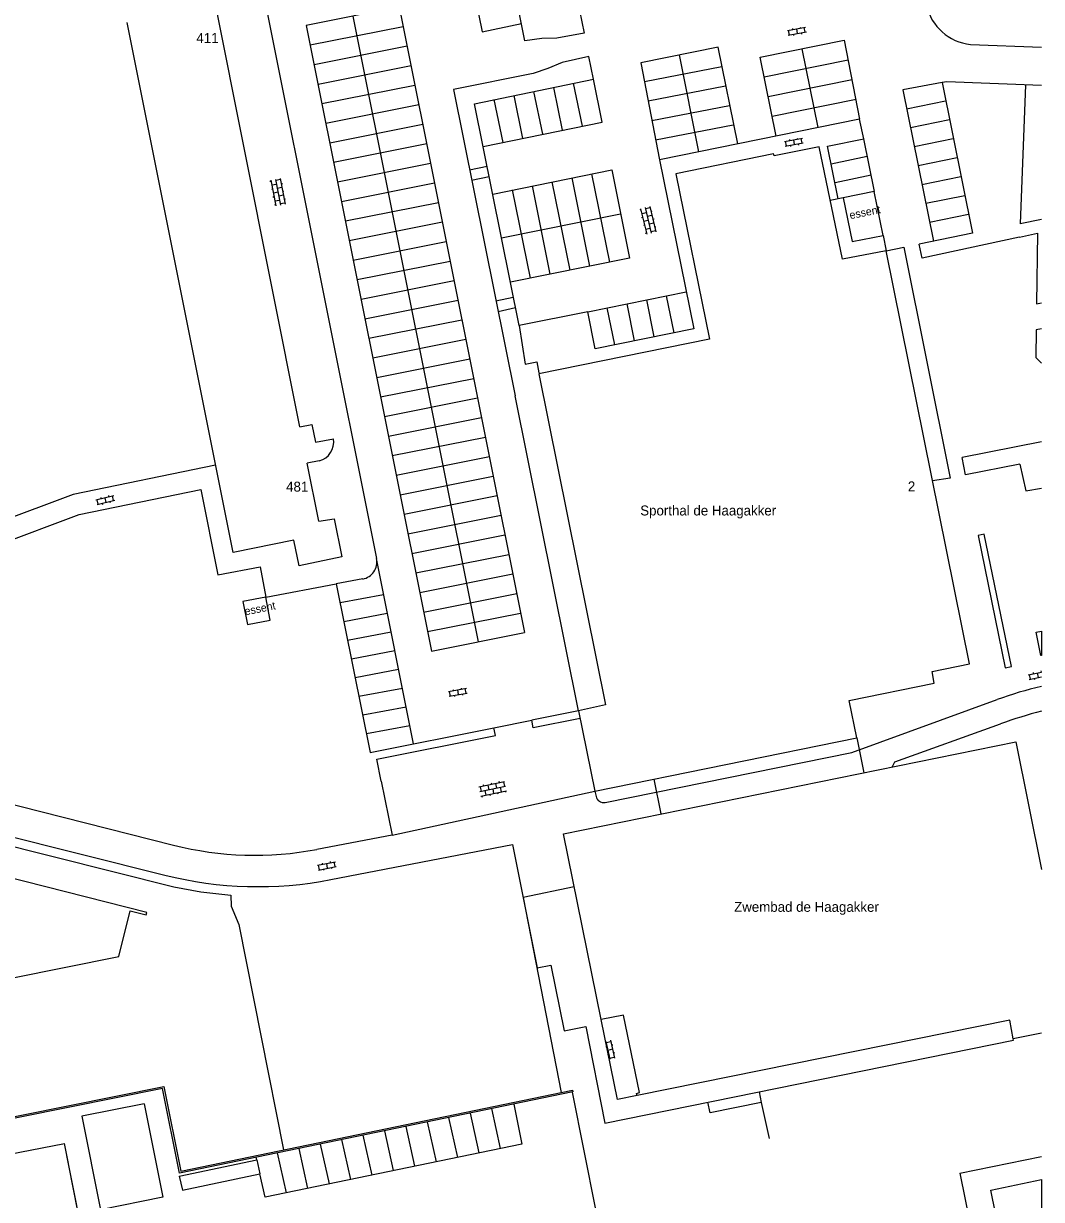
# Model space of a CAD drawing. Extents: x 148816 to 151297, y 399515 to 402500.
# Drawn here: x 151169.2 to 151297.2, y 399811.1 to 399958.9 of the extents above; entities that cross this region are included whole.
import ezdxf

# ---------------------------------------------------------------- set-up
doc = ezdxf.new("R2010")
doc.units = 0
for name, color, linetype in [('B01 Hoofdgebouw  [T] Norm', 7, 'Continuous'), ('B01 Hoofdgebouw secundair [T] Norm', 7, 'Continuous'), ('B02 Bijgebouw  [D] Norm', 7, 'Continuous'), ('S02 Open verharding  Norm', 7, 'Continuous'), ('T01 Muur  [T] Norm', 7, 'Continuous'), ('T03 Hek raster  [D] Gem', 7, 'Continuous'), ('T03 Hek raster  [T] Norm', 7, 'Continuous'), ('T04 Haag heg  [D] Gem', 7, 'Continuous'), ('V00 Kant verharding algemeen  [T] Gem', 7, 'Continuous'), ('V00 Kant verharding algemeen  [T] Norm', 7, 'Continuous'), ('V00 Kant verharding algemeen secundair  [D] Norm', 7, 'Continuous'), ('V00 Kant verharding algemeen secundair  [T] Gem', 7, 'Continuous'), ('V06 Kant onverhard  [D] Norm', 7, 'Continuous'), ('Z02 Huisnummer  [Tekst] Norm', 7, 'Continuous'), ('Z19 Overige Tekst  [Tekst] Gem', 7, 'Continuous')]:
    doc.layers.add(name, color=color, linetype=linetype)

msp = doc.modelspace()

# ---------------------------------------------------------------- linework, layer by layer
at = {"layer": 'B01 Hoofdgebouw  [T] Norm'}
for p, q in [((151203.94, 399908.22), (151193.35, 399961.16)), ((151195.53, 399892.43), (151182.21, 399959.09)), ((151263.53, 399942.57), (151251.24, 399940.06)), ((151263.6, 399942.3), (151263.53, 399942.57)), ((151269.27, 399943.45), (151263.6, 399942.3)), ((151272.2, 399929.3), (151269.27, 399943.45)), ((151251.24, 399940.06), (151255.46, 399919.27)), ((151277.68, 399930.37), (151272.2, 399929.3)), ((151288.19, 399878.41), (151277.68, 399930.37)), ((151255.46, 399919.27), (151233.99, 399914.89)), ((151233.99, 399914.89), (151242.39, 399873.25)), ((151206.38, 399903.96), (151204.85, 399903.65)), ((151206.31, 399896.37), (151204.85, 399903.65)), ((151206.31, 399896.37), (151208.24, 399896.67)), ((151208.24, 399896.67), (151209.23, 399891.86)), ((151203.17, 399893.96), (151195.53, 399892.43)), ((151203.86, 399890.76), (151203.17, 399893.96)), ((151209.23, 399891.86), (151203.86, 399890.76)), ((151199.64, 399886.8), (151196.76, 399886.24)), ((151200.22, 399883.91), (151199.64, 399886.8)), ((151196.76, 399886.24), (151197.34, 399883.35)), ((151197.34, 399883.35), (151200.22, 399883.91)), ((151283.47, 399877.44), (151288.19, 399878.41)), ((151283.75, 399875.98), (151283.47, 399877.44)), ((151273.06, 399873.79), (151283.75, 399875.98)), ((151242.39, 399873.25), (151238.99, 399872.52)), ((151274, 399869.11), (151273.06, 399873.79)), ((151238.99, 399872.52), (151241.06, 399862.4)), ((151237.09, 399857.03), (151294.03, 399868.61)), ((151241.06, 399862.4), (151274, 399869.11)), ((151294.03, 399868.61), (151297.24, 399852.54)), ((151241.84, 399833.68), (151237.09, 399857.03)), ((151244.66, 399834.25), (151241.84, 399833.68)), ((151246.65, 399824.51), (151244.66, 399834.25)), ((151293.26, 399833.61), (151246.36, 399824.11)), ((151293.68, 399831.24), (151293.26, 399833.61)), ((151297.24, 399831.95), (151293.68, 399831.24)), ((151246.28, 399824.39), (151246.65, 399824.51)), ((151246.36, 399824.11), (151246.28, 399824.39)), ((151163.72, 399816.01), (151174.31, 399818.11)), ((151177.1, 399804.07), (151174.31, 399818.11))]:
    msp.add_line(p, q, dxfattribs=at)
for points in [[(151272.3, 399937.02), (151273.42, 399931.52), (151277.32, 399932.31), (151276.2, 399937.82), (151272.3, 399937.02)], [(151203.94, 399908.22), (151205.45, 399908.52), (151205.91, 399906.28), (151208.17, 399906.71)], [(151170.88, 399802.83), (151177.1, 399804.07), (151174.31, 399818.11)]]:
    msp.add_lwpolyline(points, dxfattribs=at)
msp.add_lwpolyline([(151142.82, 399851.04), (151144.05, 399844.97), (151142.29, 399844.61), (151142.92, 399841.46), (151144.69, 399841.81), (151145.68, 399836.92), (151146.93, 399830.74), (151161.66, 399833.81), (151160.92, 399837.54), (151181.15, 399841.62), (151182.6, 399847.35), (151184.6, 399846.84), (151184.68, 399847.15), (151159.08, 399853.64), (151158.99, 399853.3), (151157.77, 399853.07), (151157.58, 399854.02)], close=True, dxfattribs=at)
msp.add_arc((151205.77, 399906.31), 2.43, 284.4235, 9.2825, dxfattribs=at)
at = {"layer": 'B01 Hoofdgebouw secundair [T] Norm'}
for p, q in [((151273.99, 399869.11), (151274.9, 399864.72)), ((151249.4, 399859.55), (151248.51, 399863.92))]:
    msp.add_line(p, q, dxfattribs=at)
at = {"layer": 'B02 Bijgebouw  [D] Norm'}
for p, q in [((151188.77, 399813.99), (151198.52, 399816.03)), ((151198.52, 399816.03), (151198.91, 399814.28)), ((151188.77, 399813.99), (151189.17, 399812.23)), ((151189.17, 399812.23), (151198.91, 399814.28))]:
    msp.add_line(p, q, dxfattribs=at)
at = {"layer": 'S02 Open verharding  Norm'}
for p, q in [((151265.29, 399958.07), (151267.55, 399958.48)), ((151265.39, 399957.48), (151267.66, 399957.89)), ((151265.54, 399957.5), (151265.43, 399958.1)), ((151265.9, 399958.33), (151265.93, 399958.18)), ((151266.03, 399957.59), (151266.06, 399957.45)), ((151266.42, 399958.27), (151266.52, 399957.68)), ((151266.88, 399958.51), (151266.91, 399958.36)), ((151267.02, 399957.77), (151267.04, 399957.62)), ((151267.51, 399957.86), (151267.4, 399958.45)), ((151264.9, 399944.11), (151267.17, 399944.52)), ((151265.16, 399943.55), (151265.05, 399944.14)), ((151265.52, 399944.37), (151265.54, 399944.22)), ((151266.03, 399944.31), (151266.14, 399943.72)), ((151266.5, 399944.55), (151266.53, 399944.4)), ((151267.13, 399943.9), (151267.02, 399944.49)), ((151265.01, 399943.52), (151267.27, 399943.93)), ((151265.65, 399943.63), (151265.68, 399943.49)), ((151266.63, 399943.81), (151266.66, 399943.66)), ((151200.32, 399939.09), (151200.18, 399939.07)), ((151200.3, 399939.24), (151200.91, 399936)), ((151201.01, 399938.71), (151200.42, 399938.6)), ((151200.89, 399939.35), (151201.5, 399936.11)), ((151201.5, 399939.32), (151200.91, 399939.2)), ((151201.69, 399938.33), (151201.1, 399938.22)), ((151201.48, 399939.46), (151202.09, 399936.22)), ((151201.6, 399938.82), (151201.74, 399938.85)), ((151200.51, 399938.11), (151200.36, 399938.08)), ((151200.7, 399937.13), (151200.55, 399937.1)), ((151201.19, 399937.73), (151200.6, 399937.62)), ((151200.79, 399936.64), (151201.38, 399936.75)), ((151201.87, 399937.35), (151201.29, 399937.24)), ((151201.78, 399937.84), (151201.93, 399937.87)), ((151201.97, 399936.86), (151202.11, 399936.89)), ((151200.88, 399936.15), (151200.73, 399936.12)), ((151202.06, 399936.37), (151201.47, 399936.26)), ((151246.83, 399935.51), (151246.69, 399935.48)), ((151246.8, 399935.66), (151247.57, 399932.45)), ((151247.53, 399935.16), (151246.95, 399935.02)), ((151247.38, 399935.8), (151248.15, 399932.59)), ((151248, 399935.79), (151247.42, 399935.65)), ((151247.96, 399935.94), (151248.74, 399932.73)), ((151248.12, 399935.3), (151248.26, 399935.34)), ((151247.07, 399934.54), (151246.92, 399934.5)), ((151247.77, 399934.19), (151247.18, 399934.05)), ((151248.23, 399934.82), (151247.65, 399934.68)), ((151248.47, 399933.85), (151247.89, 399933.71)), ((151248.35, 399934.33), (151248.5, 399934.37)), ((151247.3, 399933.57), (151247.16, 399933.53)), ((151247.54, 399932.59), (151247.39, 399932.56)), ((151247.42, 399933.08), (151248, 399933.22)), ((151248.7, 399932.87), (151248.12, 399932.73)), ((151248.58, 399933.36), (151248.73, 399933.4)), ((151178.28, 399899.03), (151180.52, 399899.59)), ((151178.57, 399898.48), (151178.43, 399899.06)), ((151178.43, 399898.45), (151180.66, 399899)), ((151178.88, 399899.33), (151178.91, 399899.19)), ((151179.06, 399898.6), (151179.1, 399898.46)), ((151179.4, 399899.31), (151179.54, 399898.72)), ((151179.85, 399899.57), (151179.88, 399899.43)), ((151180.03, 399898.85), (151180.07, 399898.7)), ((151180.51, 399898.97), (151180.37, 399899.55)), ((151297.16, 399877.52), (151297.19, 399877.37)), ((151295.57, 399877.04), (151297.24, 399877.38)), ((151295.69, 399876.45), (151297.24, 399876.77)), ((151295.84, 399876.48), (151295.72, 399877.07)), ((151296.18, 399877.32), (151296.21, 399877.17)), ((151296.33, 399876.58), (151296.36, 399876.43)), ((151296.7, 399877.27), (151296.82, 399876.68)), ((151222.63, 399874.94), (151224.89, 399875.34)), ((151222.73, 399874.34), (151225, 399874.75)), ((151222.88, 399874.37), (151222.78, 399874.96)), ((151223.24, 399875.2), (151223.27, 399875.05)), ((151223.76, 399875.14), (151223.87, 399874.55)), ((151224.23, 399875.38), (151224.25, 399875.23)), ((151224.36, 399874.64), (151224.38, 399874.49)), ((151224.85, 399874.73), (151224.74, 399875.32)), ((151223.37, 399874.46), (151223.4, 399874.31)), ((151226.46, 399862.93), (151229.69, 399863.62)), ((151226.58, 399862.35), (151229.81, 399863.03)), ((151226.61, 399862.97), (151226.73, 399862.38)), ((151227.09, 399863.07), (151227.06, 399863.22)), ((151227.58, 399863.17), (151227.71, 399862.59)), ((151228.07, 399863.28), (151228.04, 399863.42)), ((151228.2, 399862.69), (151228.32, 399862.1)), ((151228.56, 399863.38), (151228.69, 399862.79)), ((151229.05, 399863.48), (151229.02, 399863.63)), ((151229.3, 399862.31), (151229.18, 399862.9)), ((151229.54, 399863.59), (151229.67, 399863)), ((151226.71, 399861.76), (151229.93, 399862.44)), ((151226.85, 399861.79), (151226.89, 399861.65)), ((151227.22, 399862.48), (151227.34, 399861.9)), ((151227.83, 399862), (151227.86, 399861.85)), ((151228.81, 399862.21), (151228.84, 399862.06)), ((151229.79, 399862.41), (151229.82, 399862.27)), ((151206.15, 399853.08), (151208.41, 399853.53)), ((151206.27, 399852.49), (151208.52, 399852.94)), ((151206.41, 399852.52), (151206.3, 399853.11)), ((151206.76, 399853.35), (151206.79, 399853.2)), ((151206.9, 399852.62), (151206.93, 399852.47)), ((151207.28, 399853.3), (151207.39, 399852.71)), ((151207.74, 399853.55), (151207.77, 399853.4)), ((151207.88, 399852.81), (151207.91, 399852.66)), ((151208.38, 399852.91), (151208.26, 399853.5)), ((151242.43, 399830.94), (151242.95, 399828.69)), ((151242.58, 399830.3), (151242.43, 399830.27)), ((151242.46, 399830.79), (151243.05, 399830.92)), ((151243.01, 399831.07), (151243.53, 399828.83)), ((151243.31, 399830.47), (151243.16, 399830.44)), ((151242.8, 399829.33), (151242.65, 399829.29)), ((151243.27, 399829.95), (151242.69, 399829.81)), ((151242.91, 399828.84), (151243.5, 399828.97)), ((151243.53, 399829.5), (151243.38, 399829.46))]:
    msp.add_line(p, q, dxfattribs=at)
at = {"layer": 'T01 Muur  [T] Norm'}
msp.add_lwpolyline([(151162.83, 399820.45), (151186.84, 399825.25), (151188.98, 399814.63), (151238.25, 399824.8), (151238.29, 399824.59), (151188.81, 399814.37), (151186.67, 399824.99), (151162.88, 399820.22)], dxfattribs=at)
at = {"layer": 'T03 Hek raster  [D] Gem'}
msp.add_lwpolyline([(151238.18, 399824.55), (151242.59, 399802.43)], dxfattribs=at)
at = {"layer": 'T03 Hek raster  [T] Norm'}
for points in [[(151272.3, 399937.02), (151270.67, 399936.69)], [(151277.32, 399932.31), (151277.68, 399930.37)], [(151142.96, 399851.06), (151143.06, 399857.57), (151150.26, 399858.69), (151157.52, 399858.03), (151188.07, 399850.38), (151191.47, 399849.74), (151195.24, 399849.34), (151195.28, 399847.96), (151196.28, 399845.65), (151201.88, 399817.3)], [(151238.46, 399850.37), (151232.05, 399849.05), (151236.81, 399824.5)]]:
    msp.add_lwpolyline(points, dxfattribs=at)
at = {"layer": 'T04 Haag heg  [D] Gem'}
msp.add_line((151261.99, 399823.27), (151262.99, 399818.73), dxfattribs=at)
at = {"layer": 'V00 Kant verharding algemeen  [T] Gem'}
for p, q in [((151184.36, 399823.1), (151176.49, 399821.52)), ((151184.36, 399823.1), (151186.71, 399811.33)), ((151176.49, 399821.52), (151178.84, 399809.75)), ((151186.71, 399811.33), (151178.84, 399809.75))]:
    msp.add_line(p, q, dxfattribs=at)
at = {"layer": 'V00 Kant verharding algemeen  [T] Norm'}
for p, q in [((151232.25, 399956.78), (151229.91, 399968.56)), ((151199.74, 399960.75), (151213.57, 399891.65)), ((151239.12, 399960.59), (151239.69, 399957.75)), ((151239.69, 399957.75), (151236.27, 399957.12)), ((151234.36, 399957.06), (151232.25, 399956.78)), ((151236.27, 399957.12), (151234.36, 399957.06)), ((151288.31, 399956.33), (151297.24, 399955.97)), ((151240.31, 399954.79), (151236.92, 399954.04)), ((151240.86, 399951.95), (151240.31, 399954.79)), ((151235.12, 399953.29), (151233.31, 399952.68)), ((151236.92, 399954.04), (151235.12, 399953.29)), ((151233.31, 399952.68), (151223.25, 399950.67)), ((151225.92, 399948.87), (151240.86, 399951.95)), ((151285.32, 399951.63), (151284.74, 399951.52)), ((151284.74, 399951.52), (151288.56, 399932.58)), ((151297.24, 399951.14), (151285.32, 399951.63)), ((151223.25, 399950.67), (151231.02, 399912.13)), ((151295.25, 399951.22), (151294.55, 399933.74)), ((151231.54, 399920.95), (151225.92, 399948.87)), ((151274.35, 399946.93), (151249.18, 399941.82)), ((151274.87, 399944.44), (151274.35, 399946.93)), ((151270.34, 399943.53), (151274.87, 399944.44)), ((151271.68, 399936.9), (151270.34, 399943.53)), ((151249.18, 399941.82), (151253.49, 399920.54)), ((151225.28, 399940.54), (151227.49, 399941.02)), ((151225.55, 399939.24), (151227.75, 399939.71)), ((151297.24, 399934.32), (151294.55, 399933.74)), ((151288.56, 399932.58), (151281.85, 399931.22)), ((151277.68, 399930.37), (151279.92, 399930.83)), ((151279.92, 399930.83), (151285.77, 399901.79)), ((151228.6, 399924.06), (151230.79, 399924.54)), ((151228.88, 399922.74), (151231.07, 399923.22)), ((151240.15, 399922.68), (151231.54, 399920.95)), ((151241.09, 399918.02), (151240.15, 399922.68)), ((151231.54, 399920.95), (151232.29, 399916.12)), ((151253.49, 399920.54), (151241.09, 399918.02)), ((151232.29, 399916.12), (151233.75, 399916.4)), ((151233.75, 399916.4), (151234.02, 399915.03)), ((151238.99, 399872.52), (151231.01, 399912.13)), ((151297.24, 399906.36), (151287.26, 399904.37)), ((151193.34, 399903.4), (151175.4, 399899.7)), ((151285.77, 399901.79), (151283.54, 399901.42)), ((151175.4, 399899.7), (151160.74, 399894.24)), ((151176.17, 399897.22), (151191.46, 399900.35)), ((151191.46, 399900.35), (151193.63, 399889.61)), ((151161.84, 399891.84), (151176.17, 399897.22)), ((151193.63, 399889.61), (151198.95, 399890.63)), ((151198.95, 399890.63), (151199.65, 399886.79)), ((151199.65, 399886.79), (151208.52, 399888.47)), ((151211.85, 399889.1), (151208.52, 399888.47)), ((151208.52, 399888.47), (151212.8, 399867.28)), ((151273.39, 399867.25), (151291.65, 399873.92)), ((151238.99, 399872.52), (151233.11, 399871.34)), ((151212.8, 399867.28), (151228.35, 399870.39)), ((151228.55, 399869.41), (151228.35, 399870.39)), ((151233.3, 399870.36), (151233.11, 399871.34)), ((151239.19, 399871.54), (151233.3, 399870.36)), ((151278.81, 399866.08), (151292.08, 399870.87)), ((151137.91, 399868.31), (151188.02, 399855.62)), ((151242.34, 399860.99), (151273.39, 399867.25)), ((151278.44, 399865.44), (151278.81, 399866.08)), ((151135.79, 399864.67), (151186.95, 399851.85)), ((151214.18, 399863.67), (151215.57, 399856.87)), ((151241.06, 399862.4), (151241.2, 399861.74)), ((151215.57, 399856.87), (151206.08, 399855.08)), ((151207.82, 399851.28), (151230.68, 399855.71)), ((151230.68, 399855.71), (151233.78, 399840.19)), ((151233.78, 399840.19), (151235.51, 399840.51)), ((151235.51, 399840.51), (151237.21, 399832.26)), ((151237.21, 399832.26), (151239.9, 399832.79)), ((151239.9, 399832.79), (151242.3, 399820.66)), ((151242.3, 399820.66), (151293.71, 399831.07)), ((151293.71, 399831.07), (151293.68, 399831.24)), ((151286.95, 399814.35), (151297.24, 399816.45)), ((151286.95, 399814.35), (151289.24, 399803.12))]:
    msp.add_line(p, q, dxfattribs=at)
for points in [[(151294.48, 399932.1), (151296.76, 399932.6), (151296.62, 399923.71), (151297.24, 399923.81)], [(151294.48, 399932.1), (151282.21, 399929.45), (151281.85, 399931.22)], [(151297.24, 399920.54), (151296.57, 399920.43), (151296.51, 399916.93), (151297.24, 399916.22)], [(151294.52, 399903.55), (151287.7, 399902.18), (151287.26, 399904.37)], [(151294.52, 399903.55), (151295.28, 399900.19), (151297.24, 399900.51)], [(151293.47, 399878.09), (151290.05, 399894.74), (151289.26, 399894.58), (151292.68, 399877.93), (151293.47, 399878.09)], [(151214.18, 399863.67), (151213.64, 399866.43), (151228.55, 399869.41)], [(151246.36, 399824.11), (151243.9, 399823.61), (151241.84, 399833.68)], [(151261.71, 399824.59), (151261.98, 399823.26), (151255.55, 399821.96), (151255.28, 399823.29)], [(151297.24, 399807.52), (151292.05, 399806.45), (151290.85, 399812.23), (151297.24, 399813.55)], [(151297.24, 399813.55), (151297.24, 399807.52)]]:
    msp.add_lwpolyline(points, dxfattribs=at)
for centre, radius, start, end in [((151288.92, 399962.59), 6.29, 192.3102, 264.4394), ((151211.45, 399891.22), 2.17, 280.6993, 11.4047), ((151308.46, 399827.9), 48.99, 103.2325, 110.0627), ((151311.98, 399815.76), 58.59, 104.5643, 109.8458), ((151242.15, 399861.94), 0.968, 191.8173, 281.5013), ((151198.29, 399896.38), 42.03, 255.857, 280.6869), ((151198.67, 399898.52), 48.12, 255.9081, 280.9622)]:
    msp.add_arc(centre, radius, start, end, dxfattribs=at)
at = {"layer": 'V00 Kant verharding algemeen secundair  [D] Norm'}
for p, q in [((151224.92, 399967.79), (151226.86, 399957.91)), ((151216.45, 399961.06), (151232.21, 399882.34)), ((151204.75, 399958.7), (151220.5, 399880)), ((151256.55, 399955.98), (151246.82, 399954.02)), ((151259.02, 399943.82), (151256.55, 399955.98)), ((151261.86, 399954.7), (151272.42, 399956.87)), ((151272.42, 399956.87), (151274.35, 399946.93)), ((151263.88, 399944.8), (151261.86, 399954.7)), ((151246.82, 399954.02), (151249.18, 399941.82)), ((151284.74, 399951.52), (151279.78, 399950.63)), ((151279.78, 399950.63), (151283.66, 399931.59)), ((151248.22, 399946.77), (151257.97, 399948.66)), ((151226.99, 399943.48), (151241.95, 399946.55)), ((151276.24, 399937.83), (151274.87, 399944.44)), ((151228.21, 399937.47), (151243.17, 399940.56)), ((151243.17, 399940.56), (151245.39, 399929.45)), ((151209.18, 399936.58), (151220.88, 399938.92)), ((151240.43, 399928.45), (151238.18, 399939.55)), ((151245.39, 399929.45), (151230.42, 399926.42)), ((151240.15, 399922.68), (151252.54, 399925.21)), ((151218.23, 399868.37), (151213.57, 399891.65)), ((151220.5, 399880), (151232.21, 399882.34)), ((151228.35, 399870.39), (151233.11, 399871.34)), ((151215.57, 399856.87), (151241.06, 399862.4))]:
    msp.add_line(p, q, dxfattribs=at)
for points in [[(151297.24, 399879.47), (151297.14, 399879.45), (151296.56, 399882.4), (151297.24, 399882.53)], [(151297.24, 399882.53), (151297.24, 399879.47)]]:
    msp.add_lwpolyline(points, dxfattribs=at)
at = {"layer": 'V00 Kant verharding algemeen secundair  [T] Gem'}
for p, q in [((151210.6, 399959.88), (151226.35, 399881.17)), ((151205.24, 399956.26), (151216.95, 399958.59)), ((151205.73, 399953.8), (151217.44, 399956.13)), ((151254.15, 399942.83), (151251.68, 399955)), ((151262.36, 399952.24), (151272.93, 399954.39)), ((151269.15, 399945.87), (151267.14, 399955.78)), ((151206.22, 399951.34), (151217.93, 399953.67)), ((151247.28, 399951.65), (151257.03, 399953.54)), ((151239.48, 399946.04), (151238.37, 399951.44)), ((151262.86, 399949.76), (151273.43, 399951.91)), ((151206.71, 399948.88), (151218.42, 399951.21)), ((151234.49, 399945.02), (151233.38, 399950.41)), ((151236.99, 399945.53), (151235.88, 399950.92)), ((151247.75, 399949.21), (151257.5, 399951.1)), ((151207.21, 399946.42), (151218.92, 399948.75)), ((151229.51, 399943.99), (151228.4, 399949.39)), ((151232, 399944.51), (151230.89, 399949.9)), ((151263.37, 399947.28), (151273.93, 399949.43)), ((151280.26, 399948.24), (151285.16, 399949.24)), ((151207.7, 399943.96), (151219.41, 399946.29)), ((151248.7, 399944.33), (151258.45, 399946.22)), ((151280.75, 399945.86), (151285.65, 399946.86)), ((151281.23, 399943.48), (151286.13, 399944.48)), ((151208.19, 399941.5), (151219.9, 399943.84)), ((151208.68, 399939.04), (151220.39, 399941.38)), ((151275.33, 399942.21), (151270.79, 399941.27)), ((151281.72, 399941.1), (151286.62, 399942.1)), ((151242.93, 399928.95), (151240.68, 399940.05)), ((151275.82, 399939.87), (151271.27, 399938.92)), ((151282.2, 399938.72), (151287.1, 399939.72)), ((151235.44, 399927.44), (151233.2, 399938.54)), ((151237.94, 399927.94), (151235.69, 399939.04)), ((151232.95, 399926.93), (151230.7, 399938.03)), ((151282.69, 399936.34), (151287.59, 399937.34)), ((151209.67, 399934.12), (151221.38, 399936.46)), ((151210.16, 399931.66), (151221.87, 399934)), ((151229.31, 399931.99), (151244.28, 399935.01)), ((151283.17, 399933.96), (151288.07, 399934.96)), ((151210.65, 399929.2), (151222.36, 399931.54)), ((151211.14, 399926.74), (151222.85, 399929.08)), ((151211.64, 399924.29), (151223.35, 399926.62)), ((151212.13, 399921.83), (151223.84, 399924.16)), ((151246.05, 399919.03), (151245.1, 399923.69)), ((151248.53, 399919.53), (151247.58, 399924.2)), ((151251.01, 399920.04), (151250.06, 399924.7)), ((151243.58, 399918.52), (151242.62, 399923.19)), ((151212.62, 399919.36), (151224.33, 399921.7)), ((151213.11, 399916.91), (151224.82, 399919.24)), ((151213.61, 399914.45), (151225.31, 399916.78)), ((151214.1, 399911.99), (151225.81, 399914.32)), ((151214.59, 399909.53), (151226.3, 399911.86)), ((151215.08, 399907.07), (151226.79, 399909.4)), ((151215.57, 399904.61), (151227.28, 399906.94)), ((151216.07, 399902.15), (151227.78, 399904.48)), ((151216.56, 399899.69), (151228.27, 399902.03)), ((151217.05, 399897.23), (151228.76, 399899.57)), ((151217.54, 399894.77), (151229.25, 399897.11)), ((151218.04, 399892.31), (151229.74, 399894.65)), ((151218.53, 399889.85), (151230.24, 399892.19)), ((151219.02, 399887.39), (151230.73, 399889.73)), ((151209, 399886.12), (151214.47, 399887.14)), ((151219.51, 399884.93), (151231.22, 399887.27)), ((151209.47, 399883.76), (151214.94, 399884.79)), ((151220, 399882.48), (151231.71, 399884.81)), ((151209.95, 399881.41), (151215.41, 399882.44)), ((151210.42, 399879.06), (151215.88, 399880.08)), ((151210.9, 399876.7), (151216.36, 399877.73)), ((151211.37, 399874.35), (151216.83, 399875.37)), ((151211.85, 399871.99), (151217.3, 399873.02)), ((151212.32, 399869.64), (151217.77, 399870.66)), ((151223.8, 399816.35), (151222.69, 399821.37)), ((151226.5, 399816.91), (151225.39, 399821.92)), ((151229.19, 399817.46), (151228.08, 399822.48)), ((151218.42, 399815.24), (151217.31, 399820.25)), ((151221.11, 399815.79), (151220, 399820.81)), ((151210.34, 399813.57), (151209.22, 399818.59)), ((151213.03, 399814.12), (151211.92, 399819.14)), ((151215.72, 399814.68), (151214.61, 399819.7)), ((151202.26, 399811.89), (151201.14, 399816.92)), ((151204.95, 399812.45), (151203.84, 399817.48)), ((151207.65, 399813.01), (151206.53, 399818.03))]:
    msp.add_line(p, q, dxfattribs=at)
for points in [[(151230.84, 399823.05), (151231.88, 399818.02), (151199.57, 399811.34), (151198.91, 399814.28)], [(151198.52, 399816.03), (151198.45, 399816.36)]]:
    msp.add_lwpolyline(points, dxfattribs=at)
at = {"layer": 'V06 Kant onverhard  [D] Norm'}
for p, q in [((151216.45, 399961.06), (151204.75, 399958.7)), ((151226.86, 399957.91), (151231.81, 399958.94)), ((151241.95, 399946.55), (151240.86, 399951.95))]:
    msp.add_line(p, q, dxfattribs=at)

# ---------------------------------------------------------------- texts
at = {"layer": 'Z02 Huisnummer  [Tekst] Norm'}
for s, p in [('411', (151190.92, 399956.51)), ('481', (151202.21, 399900.08)), ('2', (151280.43, 399900.11))]:
    msp.add_text(s, height=1.25, dxfattribs=at).set_placement(p)
at = {"layer": 'Z19 Overige Tekst  [Tekst] Gem'}
for p in [(151273.19, 399934.34), (151197.08, 399884.51)]:
    msp.add_text('essent', height=1, rotation=11.3206, dxfattribs=at).set_placement(p)
for s, p in [('Sporthal de Haagakker', (151246.76, 399897.08)), ('Zwembad de Haagakker', (151258.57, 399847.23))]:
    msp.add_text(s, height=1.25, dxfattribs=at).set_placement(p)

doc.saveas('drawing.dxf')
